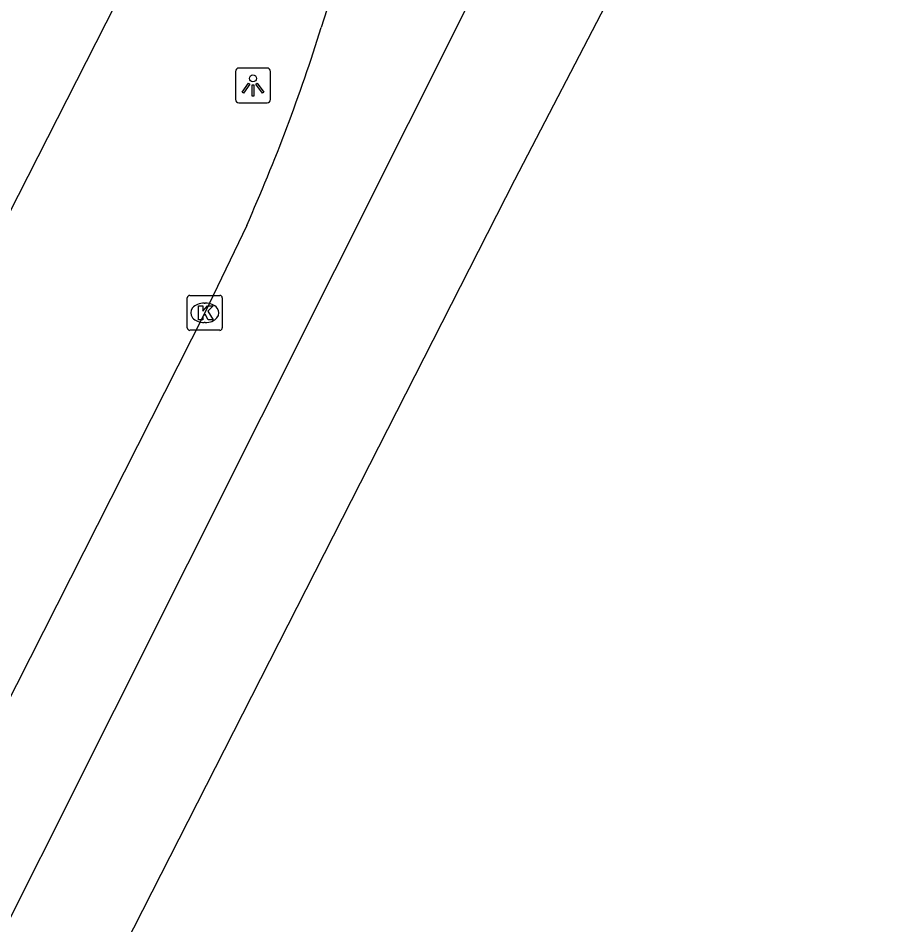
# Model space of a CAD drawing. Extents: x 161243 to 161752, y 384138 to 384885.
# Drawn here: x 161613.49 to 161638.67, y 384525.48 to 384551.41 of the extents above; entities that cross this region are included whole.
import ezdxf

# ---------------------------------------------------------------- set-up
doc = ezdxf.new("R2010")
doc.units = 0
for name, color, linetype in [('IMGEO_Fietspad_gesloten', 7, 'Continuous'), ('IMGEO_Kolk', 7, 'Continuous'), ('IMGEO_Lichtpunt', 7, 'Continuous'), ('IMGEO_Rijbaan_lokaal_gesloten', 7, 'Continuous')]:
    doc.layers.add(name, color=color, linetype=linetype)

msp = doc.modelspace()

# ---------------------------------------------------------------- linework, layer by layer
at = {"layer": 'IMGEO_Fietspad_gesloten'}
msp.add_lwpolyline([(161520.707, 384363.649), (161526.535, 384375.146), (161550.415, 384422.299), (161627.114, 384573.143), (161627.772, 384574.506), (161627.927, 384574.874), (161628.195, 384575.423)], dxfattribs=at)
at = {"layer": 'IMGEO_Kolk'}
for p, q in [((161618.399, 384543.484), (161619.251, 384543.484)), ((161618.324, 384542.558), (161618.324, 384543.41)), ((161618.812, 384543.264), (161618.837, 384543.264)), ((161619.325, 384543.41), (161619.325, 384542.558)), ((161618.835, 384542.704), (161618.81, 384542.704)), ((161619.251, 384542.484), (161618.399, 384542.484))]:
    msp.add_line(p, q, dxfattribs=at)
for points in [[(161618.399, 384543.484), (161619.251, 384543.484)], [(161618.324, 384542.558), (161618.324, 384543.41)], [(161618.645, 384543.184), (161618.768, 384543.184), (161618.768, 384543.033), (161618.898, 384543.184), (161619.062, 384543.184), (161618.916, 384543.033), (161619.069, 384542.784), (161618.917, 384542.784), (161618.832, 384542.948), (161618.768, 384542.881), (161618.768, 384542.784), (161618.645, 384542.784), (161618.645, 384543.184)], [(161619.325, 384543.41), (161619.325, 384542.558)], [(161619.251, 384542.484), (161618.399, 384542.484)]]:
    msp.add_lwpolyline(points, dxfattribs=at)
for centre, start, end in [((161618.401, 384543.408), 91.552, 178.448), ((161618.401, 384543.408), 91.552, 178.448), ((161619.249, 384543.408), 1.552, 88.448), ((161619.249, 384543.408), 1.552, 88.448), ((161618.401, 384542.56), 181.552, 268.448), ((161618.401, 384542.56), 181.552, 268.448), ((161619.249, 384542.56), 271.552, 358.448), ((161619.249, 384542.56), 271.552, 358.448)]:
    msp.add_arc(centre, 0.0765, start, end, dxfattribs=at)
for centre, major_axis, ratio, start_param, end_param in [((161618.811, 384542.984), (-0.387, 0.002), 0.722429, 4.712389, 7.853982), ((161618.836, 384542.984), (-0.39, 0.002), 0.717154, 1.570796, 4.712389)]:
    msp.add_ellipse(centre, major_axis=major_axis, ratio=ratio, start_param=start_param, end_param=end_param, dxfattribs=at)
at = {"layer": 'IMGEO_Lichtpunt'}
for p, q in [((161620.605, 384549.986), (161619.797, 384549.986)), ((161620.605, 384549.986), (161619.797, 384549.986)), ((161619.703, 384549.891), (161619.703, 384549.084)), ((161619.703, 384549.891), (161619.703, 384549.084)), ((161620.699, 384549.084), (161620.699, 384549.891)), ((161620.699, 384549.084), (161620.699, 384549.891)), ((161619.797, 384548.99), (161620.605, 384548.99)), ((161619.797, 384548.99), (161620.605, 384548.99))]:
    msp.add_line(p, q, dxfattribs=at)
for points in [[(161620.077, 384549.555), (161620.116, 384549.527), (161619.928, 384549.265), (161619.89, 384549.292), (161620.077, 384549.555)], [(161620.179, 384549.507), (161620.226, 384549.507), (161620.226, 384549.185), (161620.179, 384549.185), (161620.179, 384549.507)], [(161620.289, 384549.527), (161620.327, 384549.554), (161620.514, 384549.292), (161620.475, 384549.264), (161620.289, 384549.527)]]:
    msp.add_lwpolyline(points, dxfattribs=at)
msp.add_circle((161620.202, 384549.689), 0.0994, dxfattribs=at)
for centre, start, end in [((161619.797, 384549.891), 90, 180), ((161619.797, 384549.891), 90, 180), ((161620.605, 384549.891), 0, 90), ((161620.605, 384549.891), 0, 90), ((161619.797, 384549.084), 180, 270), ((161619.797, 384549.084), 180, 270), ((161620.605, 384549.084), 270, 0), ((161620.605, 384549.084), 270, 360)]:
    msp.add_arc(centre, 0.0946, start, end, dxfattribs=at)
at = {"layer": 'IMGEO_Rijbaan_lokaal_gesloten'}
for points in [[(161638.668, 384567.921), (161627.681, 384546.777), (161605.302, 384502.824), (161593.763, 384479.586), (161574.873, 384442.021), (161545.035, 384383.956), (161539.238, 384372.041), (161525.285, 384343.063), (161517.236, 384325.784), (161510.904, 384308.827), (161504.035, 384290.582), (161498.991, 384275.235), (161492.66, 384254.201), (161489.655, 384243.039), (161484.933, 384223.293), (161481.713, 384206.981), (161478.494, 384189.488), (161475.768, 384168.523)], [(161627.044, 384565.785), (161626.225, 384563.707), (161625.82, 384562.576), (161622.155, 384551.144)], [(161626.74, 384552.582), (161582.611, 384464.512)], [(161620.024, 384545.485), (161618.825, 384542.984), (161609.59, 384524.758), (161598.977, 384503.856), (161593, 384492.048)]]:
    msp.add_lwpolyline(points, dxfattribs=at)
msp.add_arc((161572.139, 384566.748), 52.393, 336.057, 342.6734, dxfattribs=at)

doc.saveas('drawing.dxf')
